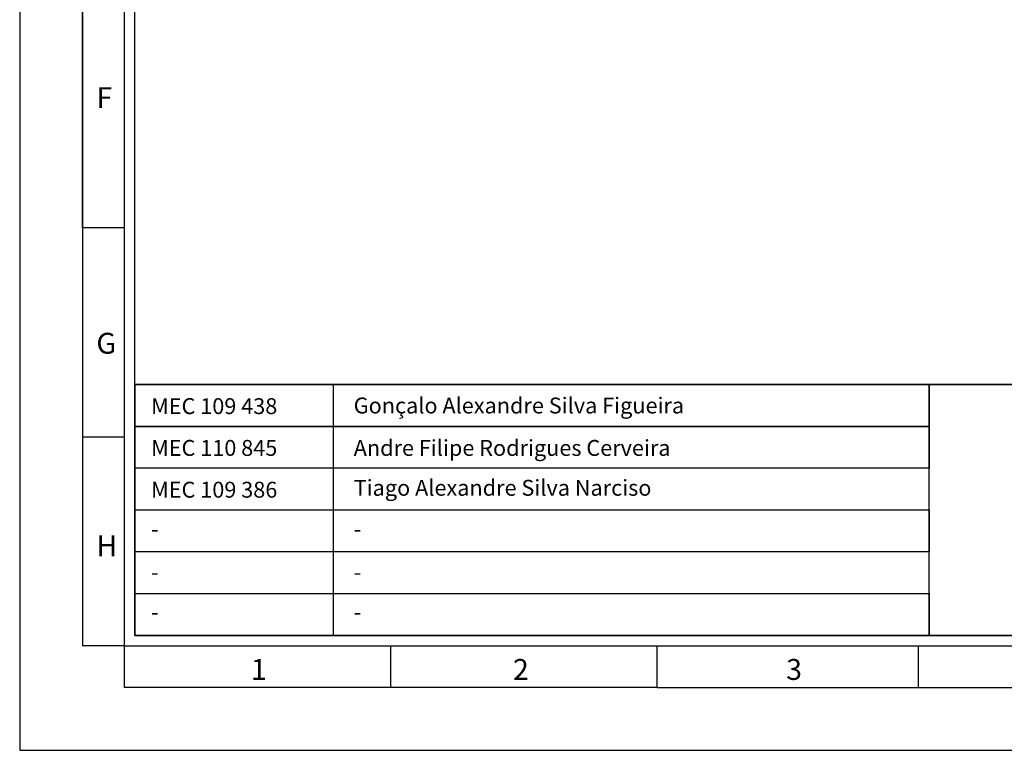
# Model space of a CAD drawing. Header units: millimetres. Extents: x -559 to 10735, y -2326 to 222.
# Tile 361 of 656: x 2609 to 2627, y -1919 to -1906. Entities that reach past the tile are written whole.
import ezdxf

# ---------------------------------------------------------------- set-up
doc = ezdxf.new("R2010")
doc.units = ezdxf.units.MM
doc.header["$LTSCALE"] = 4
doc.layers.add('Modelo', color=251, linetype='Continuous')
doc.layers.add('Texto Cabeçalho', color=3, linetype='Continuous')

msp = doc.modelspace()

# ---------------------------------------------------------------- linework, layer by layer
at = {"layer": 'Modelo'}
for p, q in [((2609.669, -1909.379), (2609.669, -1880.726)), ((2609.669, -1899.828), (2609.669, -1909.379)), ((2610.434, -1909.379), (2609.669, -1909.379)), ((2609.669, -1909.379), (2609.669, -1917.019)), ((2609.669, -1909.379), (2609.669, -1917.019)), ((2609.669, -1913.199), (2610.434, -1913.199)), ((2610.434, -1917.019), (2609.669, -1917.019)), ((2610.434, -1917.019), (2610.434, -1917.783)), ((2615.304, -1917.783), (2615.304, -1917.019)), ((2620.175, -1917.783), (2620.175, -1917.019)), ((2624.951, -1917.783), (2624.951, -1917.019)), ((2620.175, -1917.783), (2610.434, -1917.783)), ((2620.175, -1917.783), (2663.345, -1917.783)), ((2620.175, -1917.783), (2629.726, -1917.783))]:
    msp.add_line(p, q, dxfattribs=at)
for points in [[(2608.523, -1918.929), (2665.255, -1918.929), (2665.255, -1878.816), (2608.523, -1878.816)], [(2610.434, -1917.019), (2663.345, -1917.019), (2663.345, -1880.726), (2610.434, -1880.726)], [(2663.154, -1916.828), (2610.625, -1916.828), (2610.625, -1880.917), (2663.154, -1880.917)], [(2610.625, -1912.244), (2663.154, -1912.244), (2663.154, -1916.828), (2610.625, -1916.828)], [(2625.142, -1913.008), (2610.625, -1913.008), (2610.625, -1912.244), (2625.142, -1912.244)], [(2610.625, -1912.244), (2614.254, -1912.244), (2614.254, -1916.828), (2610.625, -1916.828)], [(2663.154, -1912.244), (2610.625, -1912.244), (2610.625, -1916.828), (2663.154, -1916.828)], [(2625.142, -1912.244), (2645.198, -1912.244), (2645.198, -1916.828), (2625.142, -1916.828)], [(2610.625, -1913.008), (2625.142, -1913.008), (2625.142, -1913.772), (2610.625, -1913.772)], [(2625.142, -1913.772), (2610.625, -1913.772), (2610.625, -1914.536), (2625.142, -1914.536)], [(2610.625, -1914.536), (2625.142, -1914.536), (2625.142, -1915.3), (2610.625, -1915.3)], [(2625.142, -1915.3), (2610.625, -1915.3), (2610.625, -1916.064), (2625.142, -1916.064)], [(2625.142, -1916.828), (2610.625, -1916.828), (2610.625, -1916.064), (2625.142, -1916.064)]]:
    msp.add_lwpolyline(points, close=True, dxfattribs=at)

# ---------------------------------------------------------------- texts
at = {"layer": 'Modelo', "char_height": 0.382, "attachment_point": 1}
for s, insert in [('F', (2609.925, -1906.807)), ('G', (2609.925, -1911.297)), ('H', (2609.925, -1915)), ('1', (2612.749, -1917.26)), ('2', (2617.538, -1917.26)), ('3', (2622.53, -1917.26))]:
    msp.add_mtext_dynamic_manual_height_columns(s, width=5.24484, gutter_width=1.91, heights=[0], dxfattribs=dict(at, insert=insert))
at = {"layer": 'Texto Cabeçalho', "char_height": 0.29048, "attachment_point": 1}
for s, insert in [('MEC 109 438', (2610.926, -1912.492)), ('Gonçalo Alexandre Silva Figueira', (2614.627, -1912.481)), ('MEC 110 845', (2610.926, -1913.256)), ('Andre Filipe Rodrigues Cerveira', (2614.627, -1913.256)), ('MEC 109 386', (2610.926, -1914.02)), ('Tiago Alexandre Silva Narciso', (2614.627, -1913.985))]:
    msp.add_mtext_dynamic_manual_height_columns(s, width=7.28808, gutter_width=1.452, heights=[0], dxfattribs=dict(at, insert=insert))
at = {"layer": 'Texto Cabeçalho', "color": 18, "true_color": 0x000000, "char_height": 0.29, "attachment_point": 1}
for insert in [(2610.926, -1914.738), (2614.627, -1914.738), (2610.926, -1915.528), (2614.627, -1915.528), (2610.926, -1916.255), (2614.627, -1916.255)]:
    msp.add_mtext_dynamic_manual_height_columns('-', width=7.28808, gutter_width=1.452, heights=[0], dxfattribs=dict(at, insert=insert))

doc.saveas('drawing.dxf')
